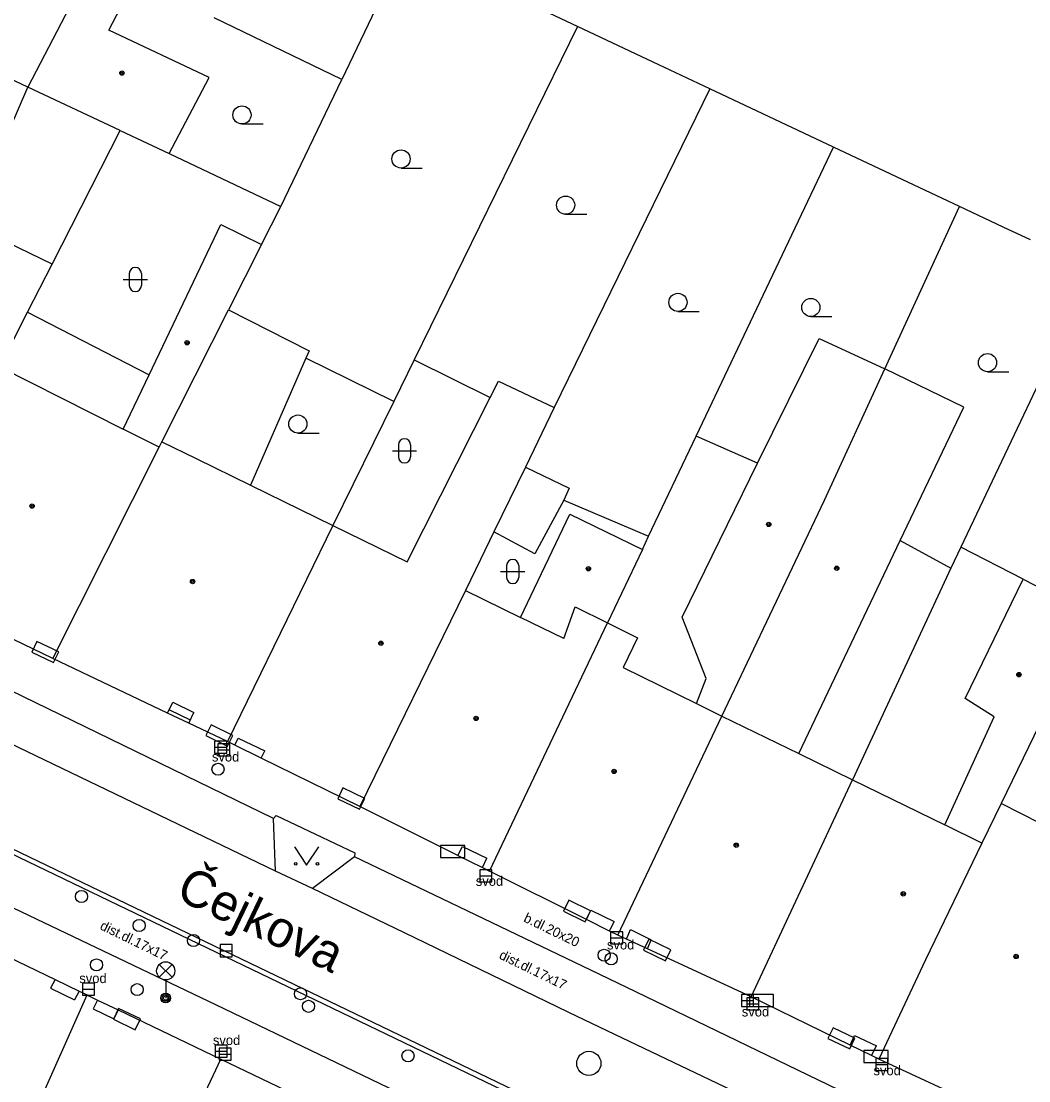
# Model space of a CAD drawing. Extents: x -596229 to -595156, y -1161237 to -1159376.
# Drawn here: x -595757.87 to -595716.24, y -1159782.1 to -1159738.29 of the extents above; entities that cross this region are included whole.
import ezdxf

# ---------------------------------------------------------------- set-up
doc = ezdxf.new("R2010")
doc.units = 0
for name, color, linetype in [('DOP - kresba z DSPS bez souradnic', 7, 'Continuous'), ('DOP - rozhrani ploch obecne', 7, 'Continuous'), ('Level 24', 7, 'Continuous'), ('Level 27', 7, 'Continuous'), ('Level 28', 7, 'Continuous'), ('Level 31', 7, 'Continuous'), ('Level 33', 7, 'Continuous'), ('Level 36', 7, 'Continuous'), ('Level 39', 7, 'Continuous'), ('Nazvy ulic', 7, 'Continuous'), ('TM - budovy zdene_ betonove - NP', 7, 'Continuous'), ('TM - budovy zdene_ betonove - VP', 7, 'Continuous'), ('TM - chodniky - VP', 7, 'Continuous'), ('TM - komunikace - VP', 7, 'Continuous'), ('TM - letecke snimky - pomocna linie', 7, 'Continuous'), ('TM - popis povrchu', 7, 'Continuous'), ('TM - poznamka', 7, 'Continuous'), ('TM - rozhrani mezi zpev. plochami mezi sebou - VP', 7, 'Continuous'), ('TM - schody - NP', 7, 'Continuous'), ('TM - vstup do budovy - zdene_ betonove  - shora neviditelny', 7, 'Continuous')]:
    doc.layers.add(name, color=color, linetype=linetype)

msp = doc.modelspace()

# ---------------------------------------------------------------- linework, layer by layer
at = {"layer": 'DOP - kresba z DSPS bez souradnic'}
for points in [[(-595757.61, -1159750.33), (-595752.59, -1159752.91)], [(-595727.45, -1159756.56), (-595729.99, -1159755.45)], [(-595735.46, -1159758.09), (-595736.65, -1159760.31)], [(-595736.65, -1159760.31), (-595738.34, -1159759.4)], [(-595721.56, -1159759.77), (-595719.46, -1159760.91)], [(-595716.48, -1159761.36), (-595719.05, -1159760.04)]]:
    msp.add_lwpolyline(points, dxfattribs=at)
at = {"layer": 'DOP - rozhrani ploch obecne'}
for points in [[(-595741.98, -1159735.16), (-595744.63, -1159740.7)], [(-595734.89, -1159738.51), (-595741.98, -1159735.16)], [(-595744.63, -1159740.7), (-595749.9, -1159738.15)], [(-595734.89, -1159738.51), (-595741.64, -1159752.3)], [(-595731.76, -1159739.99), (-595734.89, -1159738.51)], [(-595729.42, -1159741.09), (-595731.76, -1159739.99)], [(-595747.14, -1159745.95), (-595744.63, -1159740.7)], [(-595729.42, -1159741.09), (-595735.85, -1159754.27)], [(-595724.31, -1159743.5), (-595729.42, -1159741.09)], [(-595756.59, -1159748.34), (-595753.78, -1159742.82)], [(-595729.99, -1159755.45), (-595724.31, -1159743.5)], [(-595719.11, -1159745.95), (-595724.31, -1159743.5)], [(-595751.76, -1159743.77), (-595747.14, -1159745.95)], [(-595747.94, -1159747.53), (-595747.14, -1159745.95)], [(-595722.19, -1159752.67), (-595719.11, -1159745.95)], [(-595717.3, -1159746.81), (-595719.11, -1159745.95)], [(-595756.59, -1159748.34), (-595760.29, -1159746.55)], [(-595716.18, -1159747.34), (-595717.3, -1159746.81)], [(-595757.61, -1159750.33), (-595756.59, -1159748.34)], [(-595713.61, -1159748.57), (-595719.05, -1159760.04)], [(-595758.76, -1159752.58), (-595757.61, -1159750.33)], [(-595742.48, -1159754.02), (-595746.11, -1159752.22)], [(-595741.64, -1159752.3), (-595742.48, -1159754.02)], [(-595741.64, -1159752.3), (-595738.49, -1159753.85)], [(-595742.48, -1159754.02), (-595745, -1159759.15)], [(-595731.95, -1159759.58), (-595729.99, -1159755.45)], [(-595737.04, -1159756.73), (-595735.23, -1159757.6)], [(-595735.23, -1159757.6), (-595735.46, -1159758.09)], [(-595735.46, -1159758.09), (-595731.95, -1159759.58)], [(-595732.21, -1159760.13), (-595731.95, -1159759.58)], [(-595719.05, -1159760.04), (-595719.46, -1159760.91)], [(-595719.46, -1159760.91), (-595723.53, -1159769.66)]]:
    msp.add_lwpolyline(points, dxfattribs=at)
at = {"layer": 'Level 24'}
for points in [[(-595757.436, -1159764.386), (-595756.532, -1159764.813), (-595756.319, -1159764.361), (-595757.223, -1159763.934)], [(-595750.248, -1159767.829), (-595749.35, -1159768.269), (-595749.13, -1159767.819), (-595750.028, -1159767.38)], [(-595744.796, -1159770.444), (-595743.894, -1159770.875), (-595743.679, -1159770.424), (-595744.581, -1159769.993)], [(-595740.548, -1159772.869), (-595739.548, -1159772.869), (-595739.548, -1159772.369), (-595740.548, -1159772.369)], [(-595735.467, -1159775.088), (-595734.569, -1159775.528), (-595734.349, -1159775.079), (-595735.247, -1159774.639)], [(-595732.157, -1159776.701), (-595731.257, -1159777.137), (-595731.039, -1159776.687), (-595731.938, -1159776.251)], [(-595727.787, -1159779.028), (-595726.787, -1159779.028), (-595726.787, -1159778.528), (-595727.787, -1159778.528)], [(-595752.944, -1159779.535), (-595753.847, -1159779.106), (-595754.061, -1159779.558), (-595753.158, -1159779.986)], [(-595724.546, -1159780.356), (-595723.642, -1159780.783), (-595723.429, -1159780.331), (-595724.333, -1159779.904)], [(-595723.058, -1159781.349), (-595722.058, -1159781.349), (-595722.058, -1159780.849), (-595723.058, -1159780.849)]]:
    msp.add_lwpolyline(points, close=True, dxfattribs=at)
at = {"layer": 'Level 27'}
for p, q in [((-595749.88, -1159768.31), (-595749.38, -1159768.31)), ((-595749.75, -1159768.42), (-595749.25, -1159768.42)), ((-595738.93, -1159773.63), (-595738.43, -1159773.63)), ((-595733.52, -1159776.19), (-595733.02, -1159776.19)), ((-595749.65, -1159776.72), (-595749.15, -1159776.72)), ((-595755.34, -1159778.31), (-595754.84, -1159778.31)), ((-595728.12, -1159778.78), (-595727.62, -1159778.78)), ((-595727.9, -1159778.92), (-595727.4, -1159778.92)), ((-595749.86, -1159780.87), (-595749.36, -1159780.87)), ((-595749.69, -1159781), (-595749.19, -1159781)), ((-595722.57, -1159781.43), (-595722.07, -1159781.43))]:
    msp.add_line(p, q, dxfattribs=at)
for points in [[(-595749.88, -1159768.56), (-595749.38, -1159768.56), (-595749.38, -1159768.06), (-595749.88, -1159768.06)], [(-595749.75, -1159768.67), (-595749.25, -1159768.67), (-595749.25, -1159768.17), (-595749.75, -1159768.17)], [(-595738.93, -1159773.88), (-595738.43, -1159773.88), (-595738.43, -1159773.38), (-595738.93, -1159773.38)], [(-595733.52, -1159776.44), (-595733.02, -1159776.44), (-595733.02, -1159775.94), (-595733.52, -1159775.94)], [(-595749.65, -1159776.97), (-595749.15, -1159776.97), (-595749.15, -1159776.47), (-595749.65, -1159776.47)], [(-595755.34, -1159778.56), (-595754.84, -1159778.56), (-595754.84, -1159778.06), (-595755.34, -1159778.06)], [(-595728.12, -1159779.03), (-595727.62, -1159779.03), (-595727.62, -1159778.53), (-595728.12, -1159778.53)], [(-595727.9, -1159779.17), (-595727.4, -1159779.17), (-595727.4, -1159778.67), (-595727.9, -1159778.67)], [(-595749.86, -1159781.12), (-595749.36, -1159781.12), (-595749.36, -1159780.62), (-595749.86, -1159780.62)], [(-595749.69, -1159781.25), (-595749.19, -1159781.25), (-595749.19, -1159780.75), (-595749.69, -1159780.75)], [(-595722.57, -1159781.68), (-595722.07, -1159781.68), (-595722.07, -1159781.18), (-595722.57, -1159781.18)]]:
    msp.add_lwpolyline(points, close=True, dxfattribs=at)
msp.add_circle((-595734.42, -1159781.38), 0.5, dxfattribs=at)
at = {"layer": 'Level 28'}
for centre in [(-595755.38, -1159774.48), (-595753, -1159775.68), (-595750.75, -1159776.3), (-595746.33, -1159778.5), (-595746, -1159779.02), (-595741.89, -1159781.07)]:
    msp.add_circle(centre, 0.25, dxfattribs=at)
at = {"layer": 'Level 31'}
for centre in [(-595749.74, -1159769.22), (-595733.79, -1159776.91), (-595754.76, -1159777.31), (-595733.5, -1159777.06), (-595753.08, -1159778.33)]:
    msp.add_circle(centre, 0.25, dxfattribs=at)
at = {"layer": 'Level 33'}
for p, q in [((-595752.165, -1159777.82), (-595751.635, -1159777.29)), ((-595752.165, -1159777.29), (-595751.635, -1159777.82)), ((-595751.9, -1159777.93), (-595751.9, -1159778.68))]:
    msp.add_line(p, q, dxfattribs=at)
for centre, radius in [((-595751.9, -1159777.555), 0.375), ((-595751.9, -1159778.68), 0.2), ((-595751.9, -1159778.68), 0.145), ((-595751.9, -1159778.68), 0.0876)]:
    msp.add_circle(centre, radius, dxfattribs=at)
at = {"layer": 'Level 36'}
for p, q in [((-595748.75, -1159742.545), (-595747.875, -1159742.545)), ((-595742.18, -1159744.365), (-595741.305, -1159744.365)), ((-595735.38, -1159746.275), (-595734.505, -1159746.275)), ((-595753.406, -1159748.726), (-595753.406, -1159749.226)), ((-595752.906, -1159748.726), (-595752.906, -1159749.226)), ((-595753.656, -1159748.976), (-595752.656, -1159748.976)), ((-595730.74, -1159750.295), (-595729.865, -1159750.295)), ((-595725.25, -1159750.505), (-595724.375, -1159750.505)), ((-595717.95, -1159752.785), (-595717.075, -1159752.785)), ((-595746.44, -1159755.325), (-595745.565, -1159755.325)), ((-595742.536, -1159756.056), (-595741.536, -1159756.056)), ((-595742.286, -1159755.806), (-595742.286, -1159756.306)), ((-595741.786, -1159755.806), (-595741.786, -1159756.306)), ((-595737.816, -1159760.796), (-595737.816, -1159761.296)), ((-595737.316, -1159760.796), (-595737.316, -1159761.296)), ((-595738.066, -1159761.046), (-595737.066, -1159761.046))]:
    msp.add_line(p, q, dxfattribs=at)
msp.add_lwpolyline([(-595746.58, -1159772.43), (-595746.08, -1159773.18), (-595745.58, -1159772.43)], dxfattribs=at)
for centre, radius in [((-595748.75, -1159742.17), 0.375), ((-595742.18, -1159743.99), 0.375), ((-595735.38, -1159745.9), 0.375), ((-595730.74, -1159749.92), 0.375), ((-595725.25, -1159750.13), 0.375), ((-595717.95, -1159752.41), 0.375), ((-595746.44, -1159754.95), 0.375), ((-595746.53, -1159773.13), 0.05), ((-595745.631, -1159773.13), 0.05)]:
    msp.add_circle(centre, radius, dxfattribs=at)
for centre, start, end in [((-595753.156, -1159748.726), 0, 180), ((-595753.156, -1159749.226), 180, 0), ((-595742.036, -1159755.806), 0, 180), ((-595742.036, -1159756.306), 180, 0), ((-595737.566, -1159760.796), 0, 180), ((-595737.566, -1159761.296), 180, 0)]:
    msp.add_arc(centre, 0.25, start, end, dxfattribs=at)
at = {"layer": 'Level 39'}
for centre, radius in [((-595753.71, -1159740.44), 0.09), ((-595753.71, -1159740.44), 0.0398), ((-595751.02, -1159751.59), 0.09), ((-595751.02, -1159751.59), 0.0398), ((-595757.42, -1159758.34), 0.09), ((-595757.42, -1159758.34), 0.0398), ((-595726.99, -1159759.1), 0.09), ((-595726.99, -1159759.1), 0.0398), ((-595734.44, -1159760.93), 0.09), ((-595734.44, -1159760.93), 0.0398), ((-595724.18, -1159760.91), 0.09), ((-595724.18, -1159760.91), 0.0398), ((-595750.79, -1159761.46), 0.09), ((-595750.79, -1159761.46), 0.0398), ((-595743.01, -1159764.01), 0.09), ((-595743.01, -1159764.01), 0.0398), ((-595716.65, -1159765.31), 0.09), ((-595716.65, -1159765.31), 0.0398), ((-595739.08, -1159767.12), 0.09), ((-595739.08, -1159767.12), 0.0398), ((-595733.38, -1159769.31), 0.09), ((-595733.38, -1159769.31), 0.0398), ((-595728.33, -1159772.36), 0.09), ((-595728.33, -1159772.36), 0.0398), ((-595721.43, -1159774.37), 0.09), ((-595721.43, -1159774.37), 0.0398), ((-595716.77, -1159776.96), 0.09), ((-595716.77, -1159776.96), 0.0398)]:
    msp.add_circle(centre, radius, dxfattribs=at)
at = {"layer": 'TM - budovy zdene_ betonove - NP'}
for points in [[(-595751.82, -1159766.9), (-595751.6, -1159766.45)], [(-595750.95, -1159767.31), (-595750.74, -1159766.87)], [(-595749.05, -1159768.22), (-595748.91, -1159767.94)], [(-595747.96, -1159768.76), (-595747.81, -1159768.46)], [(-595739.83, -1159772.78), (-595739.64, -1159772.41)], [(-595738.82, -1159773.28), (-595738.64, -1159772.9)], [(-595734.52, -1159775.43), (-595734.34, -1159775.05)], [(-595733.56, -1159775.91), (-595733.37, -1159775.52)], [(-595732.87, -1159776.24), (-595732.7, -1159775.85)], [(-595732, -1159776.64), (-595731.84, -1159776.27)], [(-595756.47, -1159777.91), (-595756.66, -1159778.27)], [(-595755.48, -1159778.39), (-595755.67, -1159778.75)], [(-595754.72, -1159778.76), (-595754.9, -1159779.13)], [(-595753.87, -1159779.17), (-595754.04, -1159779.54)], [(-595723.63, -1159780.62), (-595723.45, -1159780.23)], [(-595722.74, -1159781.05), (-595722.54, -1159780.66)]]:
    msp.add_lwpolyline(points, dxfattribs=at)
at = {"layer": 'TM - budovy zdene_ betonove - VP'}
for points in [[(-595754.85, -1159735.75), (-595757.6, -1159741.02)], [(-595757.6, -1159741.02), (-595766.55, -1159736.79)], [(-595754.25, -1159738.66), (-595753.16, -1159736.57)], [(-595750.11, -1159740.62), (-595754.25, -1159738.66)], [(-595751.76, -1159743.77), (-595750.11, -1159740.62)], [(-595753.78, -1159742.82), (-595757.6, -1159741.02)], [(-595753.78, -1159742.82), (-595751.76, -1159743.77)], [(-595752.59, -1159752.91), (-595749.63, -1159746.7)], [(-595749.63, -1159746.7), (-595747.94, -1159747.53)], [(-595747.94, -1159747.53), (-595749.31, -1159750.23)], [(-595752.06, -1159755.69), (-595749.31, -1159750.23)], [(-595727.45, -1159756.56), (-595724.91, -1159751.41)], [(-595724.91, -1159751.41), (-595722.19, -1159752.67)], [(-595758.76, -1159752.58), (-595753.66, -1159755.16)], [(-595724.68, -1159758.09), (-595722.19, -1159752.67)], [(-595718.93, -1159754.25), (-595722.19, -1159752.67)], [(-595753.66, -1159755.16), (-595752.59, -1159752.91)], [(-595738.49, -1159753.85), (-595738.15, -1159753.18)], [(-595738.15, -1159753.18), (-595735.85, -1159754.27)], [(-595741.92, -1159760.65), (-595738.49, -1159753.85)], [(-595735.85, -1159754.27), (-595737.04, -1159756.73)], [(-595721.56, -1159759.77), (-595718.93, -1159754.25)], [(-595752.17, -1159755.91), (-595753.66, -1159755.16)], [(-595752.17, -1159755.91), (-595752.06, -1159755.69)], [(-595752.06, -1159755.69), (-595750.64, -1159756.38)], [(-595756.57, -1159764.64), (-595752.17, -1159755.91)], [(-595750.64, -1159756.38), (-595748.4, -1159757.48)], [(-595730.57, -1159762.93), (-595727.45, -1159756.56)], [(-595737.04, -1159756.73), (-595738.34, -1159759.4)], [(-595748.4, -1159757.48), (-595745, -1159759.15)], [(-595728.93, -1159767.02), (-595724.68, -1159758.09)], [(-595737.24, -1159762.95), (-595735.21, -1159758.67)], [(-595735.21, -1159758.67), (-595732.21, -1159760.13)], [(-595745, -1159759.15), (-595749.35, -1159768.07)], [(-595745, -1159759.15), (-595741.92, -1159760.65)], [(-595738.34, -1159759.4), (-595738.9, -1159760.55)], [(-595732.21, -1159760.13), (-595733.65, -1159763.17)], [(-595725.74, -1159768.57), (-595721.56, -1159759.77)], [(-595738.9, -1159760.55), (-595739.52, -1159761.83)], [(-595718.88, -1159766.3), (-595716.48, -1159761.36)], [(-595716.48, -1159761.36), (-595713.62, -1159762.84)], [(-595739.52, -1159761.83), (-595743.88, -1159770.76)], [(-595739.52, -1159761.83), (-595737.24, -1159762.95)], [(-595756.57, -1159764.64), (-595761.85, -1159762.09)], [(-595735.46, -1159763.82), (-595734.98, -1159762.5)], [(-595734.98, -1159762.5), (-595733.65, -1159763.17)], [(-595738.52, -1159773.43), (-595733.65, -1159763.17)], [(-595735.46, -1159763.82), (-595737.24, -1159762.95)], [(-595733.65, -1159763.17), (-595732.41, -1159763.79)], [(-595729.57, -1159765.47), (-595730.57, -1159762.93)], [(-595732.41, -1159763.79), (-595733, -1159765.02)], [(-595751.82, -1159766.9), (-595756.57, -1159764.64)], [(-595714.45, -1159764.59), (-595717.39, -1159770.64)], [(-595733, -1159765.02), (-595729.97, -1159766.5)], [(-595729.97, -1159766.5), (-595729.57, -1159765.47)], [(-595729.97, -1159766.5), (-595728.93, -1159767.02)], [(-595717.67, -1159767.05), (-595718.88, -1159766.3)], [(-595750.95, -1159767.31), (-595751.82, -1159766.9)], [(-595733.22, -1159776.08), (-595728.93, -1159767.02)], [(-595728.93, -1159767.02), (-595725.74, -1159768.57)], [(-595719.72, -1159771.52), (-595717.67, -1159767.05)], [(-595749.35, -1159768.07), (-595750.95, -1159767.31)], [(-595749.05, -1159768.22), (-595749.35, -1159768.07)], [(-595747.96, -1159768.76), (-595749.05, -1159768.22)], [(-595743.88, -1159770.76), (-595747.96, -1159768.76)], [(-595725.74, -1159768.57), (-595723.53, -1159769.66)], [(-595727.71, -1159778.63), (-595723.53, -1159769.66)], [(-595723.53, -1159769.66), (-595719.72, -1159771.52)], [(-595717.39, -1159770.64), (-595718.18, -1159772.27)], [(-595714.95, -1159771.88), (-595717.39, -1159770.64)], [(-595739.83, -1159772.78), (-595743.88, -1159770.76)], [(-595718.18, -1159772.27), (-595719.72, -1159771.52)], [(-595718.18, -1159772.27), (-595720.51, -1159777.1)], [(-595739.83, -1159772.78), (-595738.82, -1159773.28)], [(-595738.82, -1159773.28), (-595738.52, -1159773.43)], [(-595734.52, -1159775.43), (-595738.52, -1159773.43)], [(-595762.7, -1159774.91), (-595756.47, -1159777.91)], [(-595733.56, -1159775.91), (-595734.52, -1159775.43)], [(-595733.22, -1159776.08), (-595733.56, -1159775.91)], [(-595732.87, -1159776.24), (-595733.22, -1159776.08)], [(-595732, -1159776.64), (-595732.87, -1159776.24)], [(-595727.71, -1159778.63), (-595732, -1159776.64)], [(-595720.51, -1159777.1), (-595722.44, -1159781.2)], [(-595756.47, -1159777.91), (-595755.48, -1159778.39)], [(-595758.74, -1159786.62), (-595755.15, -1159778.55)], [(-595755.48, -1159778.39), (-595755.15, -1159778.55)], [(-595755.15, -1159778.55), (-595755.07, -1159778.59), (-595754.72, -1159778.76)], [(-595754.72, -1159778.76), (-595753.87, -1159779.17)], [(-595723.63, -1159780.62), (-595727.71, -1159778.63)], [(-595753.87, -1159779.17), (-595749.62, -1159781.2)], [(-595722.74, -1159781.05), (-595723.63, -1159780.62)], [(-595722.44, -1159781.2), (-595722.74, -1159781.05)], [(-595753.35, -1159789.16), (-595749.62, -1159781.2)], [(-595749.62, -1159781.2), (-595745.6, -1159783.14)], [(-595717.48, -1159783.5), (-595722.44, -1159781.2)]]:
    msp.add_lwpolyline(points, dxfattribs=at)
at = {"layer": 'TM - chodniky - VP'}
msp.add_lwpolyline([(-595747.45, -1159771.26), (-595747.34, -1159771.13), (-595744.09, -1159772.68), (-595744.1, -1159772.84)], dxfattribs=at)
at = {"layer": 'TM - komunikace - VP'}
for points in [[(-595747.45, -1159771.26), (-595759.37, -1159765.46)], [(-595747.36, -1159773.44), (-595747.45, -1159771.26)], [(-595744.1, -1159772.84), (-595745.83, -1159774.15)], [(-595734.34, -1159777.52), (-595740.79, -1159774.43), (-595744.1, -1159772.84)], [(-595760.98, -1159773.63), (-595749.85, -1159778.95)], [(-595745.83, -1159774.15), (-595747.36, -1159773.44)], [(-595724.1, -1159782.48), (-595732.48, -1159778.42), (-595734.34, -1159777.52)], [(-595749.85, -1159778.95), (-595737.72, -1159784.78)]]:
    msp.add_lwpolyline(points, dxfattribs=at)
at = {"layer": 'TM - letecke snimky - pomocna linie'}
for points in [[(-595758.33, -1159742.72), (-595757.6, -1159741.02)], [(-595749.31, -1159750.23), (-595745.98, -1159751.92), (-595746.11, -1159752.22)], [(-595746.11, -1159752.22), (-595748.4, -1159757.48)]]:
    msp.add_lwpolyline(points, dxfattribs=at)
at = {"layer": 'TM - rozhrani mezi zpev. plochami mezi sebou - VP'}
for points in [[(-595747.36, -1159773.44), (-595760.22, -1159767.25)], [(-595760.93, -1159771.44), (-595735.77, -1159783.55)], [(-595760.84, -1159771.26), (-595735.68, -1159783.37)], [(-595735.24, -1159779.27), (-595741.63, -1159776.18), (-595745.83, -1159774.15)], [(-595723.97, -1159784.67), (-595733.34, -1159780.18), (-595735.24, -1159779.27)]]:
    msp.add_lwpolyline(points, dxfattribs=at)
at = {"layer": 'TM - schody - NP'}
msp.add_lwpolyline([(-595751.75, -1159766.76), (-595750.89, -1159767.18)], dxfattribs=at)
at = {"layer": 'TM - vstup do budovy - zdene_ betonove  - shora neviditelny'}
for points in [[(-595751.6, -1159766.45), (-595750.74, -1159766.87)], [(-595748.91, -1159767.94), (-595747.81, -1159768.46)], [(-595739.64, -1159772.41), (-595738.64, -1159772.9)], [(-595734.34, -1159775.05), (-595733.37, -1159775.52)], [(-595732.7, -1159775.85), (-595731.84, -1159776.27)], [(-595756.66, -1159778.27), (-595755.67, -1159778.75)], [(-595754.9, -1159779.13), (-595754.04, -1159779.54)], [(-595723.45, -1159780.23), (-595722.54, -1159780.66)]]:
    msp.add_lwpolyline(points, dxfattribs=at)

# ---------------------------------------------------------------- texts
at = {"layer": 'Nazvy ulic'}
msp.add_text('Čejkova', height=1.5, rotation=334.464, dxfattribs=at).set_placement((-595751.544, -1159774.542))
at = {"layer": 'TM - popis povrchu'}
for s, p in [('b.dl.20x20', (-595737.15, -1159775.5)), ('dist.dl.17x17', (-595754.65, -1159775.82)), ('dist.dl.17x17', (-595738.16, -1159777.03))]:
    msp.add_text(s, height=0.4, rotation=334, dxfattribs=at).set_placement(p)
at = {"layer": 'TM - poznamka'}
for p in [(-595749.99, -1159768.9), (-595739.09, -1159774.04), (-595733.67, -1159776.67), (-595755.47, -1159778.06), (-595728.1, -1159779.44), (-595749.95, -1159780.62), (-595722.66, -1159781.87)]:
    msp.add_text('svod', height=0.4, dxfattribs=at).set_placement(p)

doc.saveas('drawing.dxf')
